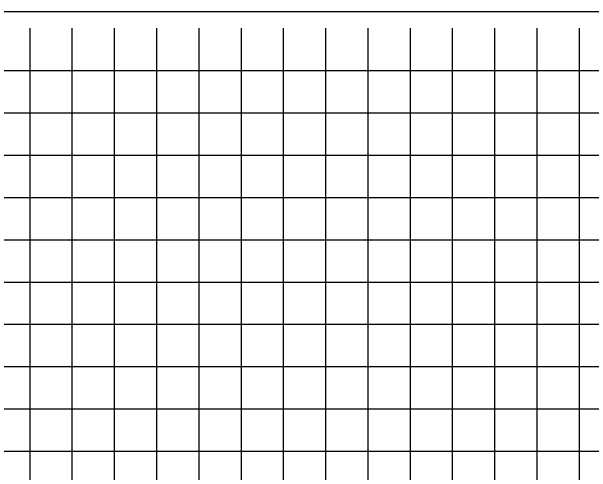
# Model space of a CAD drawing. Extents: x 1131015 to 1136271, y 133453 to 174329.
# Drawn here: x 1131276.1 to 1131413.3, y 158222.7 to 158331.6 of the extents above; entities that cross this region are included whole.
import ezdxf

# ---------------------------------------------------------------- set-up
doc = ezdxf.new("R2010")
doc.units = 0
doc.layers.add('DESIGN - SHEET - Linework', color=7, linetype='Continuous')
doc.layers.add('DESIGN - SHEET - Plot Shape', color=7, linetype='Continuous')

msp = doc.modelspace()

# ---------------------------------------------------------------- linework, layer by layer
at = {"layer": 'DESIGN - SHEET - Linework'}
for p, q in [((1131280.46, 158117.66), (1131280.46, 158327.66)), ((1131290.46, 158117.66), (1131290.46, 158327.66)), ((1131300.46, 158117.66), (1131300.46, 158327.66)), ((1131310.46, 158117.66), (1131310.46, 158327.66)), ((1131320.46, 158117.66), (1131320.46, 158327.66)), ((1131330.46, 158117.66), (1131330.46, 158327.66)), ((1131340.46, 158117.66), (1131340.46, 158327.66)), ((1131350.46, 158117.66), (1131350.46, 158327.66)), ((1131360.46, 158117.66), (1131360.46, 158327.66)), ((1131370.46, 158117.66), (1131370.46, 158327.66)), ((1131380.46, 158117.66), (1131380.46, 158327.66)), ((1131390.46, 158117.66), (1131390.46, 158327.66)), ((1131400.46, 158117.66), (1131400.46, 158327.66)), ((1131410.46, 158117.66), (1131410.46, 158327.66)), ((1131190.46, 158317.66), (1131490.46, 158317.66)), ((1131190.46, 158307.66), (1131490.46, 158307.66)), ((1131190.46, 158297.66), (1131490.46, 158297.66)), ((1131190.46, 158287.66), (1131490.46, 158287.66)), ((1131190.46, 158277.66), (1131490.46, 158277.66)), ((1131190.46, 158267.66), (1131490.46, 158267.66)), ((1131190.46, 158257.66), (1131490.46, 158257.66)), ((1131190.46, 158247.66), (1131490.46, 158247.66)), ((1131190.46, 158237.66), (1131490.46, 158237.66)), ((1131190.46, 158227.66), (1131490.46, 158227.66))]:
    msp.add_line(p, q, dxfattribs=at)
at = {"layer": 'DESIGN - SHEET - Plot Shape'}
msp.add_lwpolyline([(1131170.46, 158331.6), (1131510.46, 158331.6), (1131510.46, 158113.72), (1131170.46, 158113.72)], close=True, dxfattribs=at)

doc.saveas('drawing.dxf')
